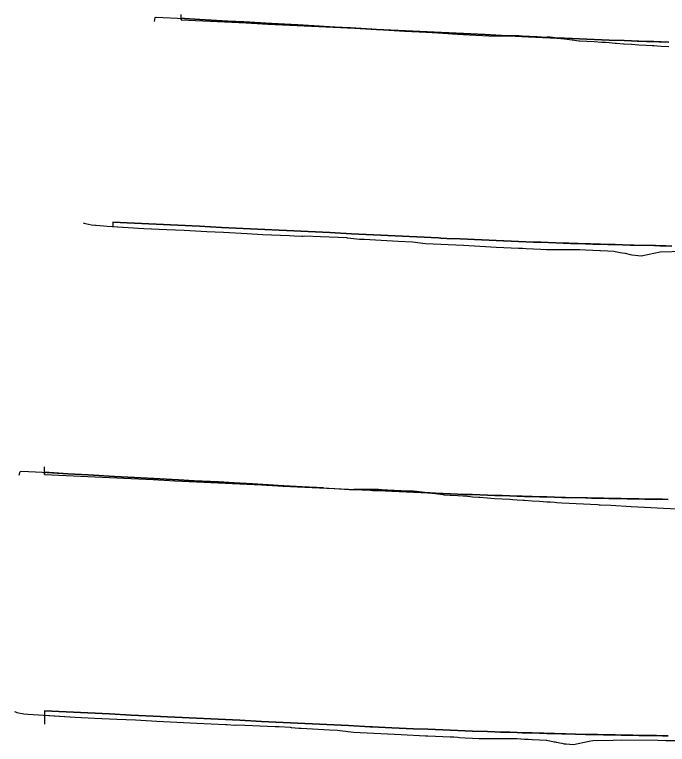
# Model space of a CAD drawing. Extents: x -70 to 701944, y -4 to 666871.
# Drawn here: x 699975.4 to 700276.1, y 666497.2 to 666833.4 of the extents above; entities that cross this region are included whole.
import ezdxf

# ---------------------------------------------------------------- set-up
doc = ezdxf.new("R2010")
doc.units = 0
for name, color, linetype in [('R_Fin Surface', 7, 'Continuous'), ('R_No Plot', 7, 'Continuous'), ('T_Notes', 7, 'Continuous')]:
    doc.layers.add(name, color=color, linetype=linetype)

msp = doc.modelspace()

# ---------------------------------------------------------------- linework, layer by layer
at = {"layer": 'R_Fin Surface'}
for points in [[(700052.1, 666831.03), (700062.1, 666830.54), (700072.1, 666830.05), (700082.1, 666829.57), (700092.1, 666829.08), (700102.1, 666828.59), (700112.1, 666828.1), (700122.1, 666827.61), (700128.72, 666827.29), (700132.1, 666827.13), (700142.1, 666826.64), (700152.1, 666826.15), (700162.1, 666825.66), (700172.1, 666825.17), (700182.1, 666824.69), (700192.1, 666824.2), (700202.1, 666823.71), (700203.15, 666823.66), (700205.94, 666823.52), (700212.1, 666823.23), (700222.1, 666822.78), (700228.72, 666822.5), (700228.72, 666822.5), (700228.72, 666822.5), (700228.72, 666822.5), (700232.1, 666822.36), (700232.14, 666822.36), (700232.14, 666822.36), (700235.57, 666822.22), (700235.57, 666822.22), (700238.99, 666822.08), (700238.99, 666822.08), (700245.84, 666821.82), (700245.84, 666821.82), (700249.27, 666821.7), (700249.27, 666821.7), (700256.12, 666821.45), (700256.12, 666821.45), (700259.54, 666821.34), (700262.1, 666821.25), (700262.1, 666821.25), (700262.97, 666821.22), (700266.39, 666821.11), (700266.39, 666821.11), (700269.82, 666821.01), (700269.82, 666821.01), (700272.1, 666820.94), (700272.1, 666820.94), (700273.24, 666820.9), (700276.67, 666820.8)], [(700020.63, 666737.85), (700030.63, 666737.36), (700040.63, 666736.87), (700050.63, 666736.38), (700060.63, 666735.9), (700070.63, 666735.41), (700080.63, 666734.92), (700090.63, 666734.43), (700097.25, 666734.11), (700100.63, 666733.94), (700110.63, 666733.46), (700120.63, 666732.97), (700130.63, 666732.48), (700140.63, 666731.99), (700150.63, 666731.5), (700160.63, 666731.02), (700170.63, 666730.53), (700171.68, 666730.48), (700174.47, 666730.34), (700180.63, 666730.05), (700190.63, 666729.6), (700197.25, 666729.32), (700197.25, 666729.32), (700197.25, 666729.32), (700197.25, 666729.32), (700200.63, 666729.18), (700200.67, 666729.18), (700200.67, 666729.18), (700204.1, 666729.04), (700204.1, 666729.04), (700207.52, 666728.9), (700207.52, 666728.9), (700214.37, 666728.64), (700214.37, 666728.64), (700217.8, 666728.51), (700217.8, 666728.51), (700224.65, 666728.27), (700224.65, 666728.27), (700228.07, 666728.15), (700230.62, 666728.07), (700230.63, 666728.07), (700231.5, 666728.04), (700234.92, 666727.93), (700234.92, 666727.93), (700238.35, 666727.82), (700238.35, 666727.82), (700240.62, 666727.75), (700240.63, 666727.75), (700241.77, 666727.72), (700245.2, 666727.62), (700245.2, 666727.62), (700248.62, 666727.52), (700248.62, 666727.52), (700250.62, 666727.46), (700250.63, 666727.46), (700252.05, 666727.43), (700255.47, 666727.33), (700255.47, 666727.33), (700258.9, 666727.25), (700258.9, 666727.25), (700260.63, 666727.2), (700269.87, 666726.99), (700269.87, 666726.99), (700270.63, 666726.97), (700272.6, 666726.93), (700275.34, 666726.87), (700278.07, 666726.81)], [(699989.15, 666621.6), (699999.15, 666621.11), (700009.15, 666620.62), (700019.15, 666620.13), (700029.15, 666619.65), (700039.15, 666619.16), (700049.15, 666618.67), (700059.15, 666618.18), (700065.77, 666617.86), (700069.15, 666617.69), (700079.15, 666617.21), (700089.15, 666616.72), (700099.15, 666616.23), (700109.15, 666615.74), (700119.15, 666615.25), (700129.15, 666614.77), (700139.15, 666614.28), (700140.21, 666614.23), (700142.99, 666614.09), (700149.15, 666613.8), (700159.15, 666613.35), (700165.77, 666613.07), (700165.78, 666613.07), (700165.78, 666613.07), (700165.78, 666613.07), (700169.15, 666612.93), (700169.2, 666612.92), (700169.2, 666612.92), (700172.63, 666612.79), (700172.63, 666612.79), (700176.05, 666612.65), (700176.05, 666612.65), (700182.9, 666612.39), (700182.9, 666612.39), (700186.33, 666612.26), (700186.33, 666612.26), (700193.18, 666612.02), (700193.18, 666612.02), (700196.6, 666611.9), (700199.15, 666611.82), (700199.15, 666611.82), (700200.03, 666611.79), (700203.45, 666611.68), (700203.45, 666611.68), (700206.88, 666611.57), (700206.88, 666611.57), (700209.15, 666611.5), (700209.15, 666611.5), (700210.3, 666611.47), (700213.72, 666611.37), (700213.72, 666611.37), (700217.15, 666611.27), (700217.15, 666611.27), (700219.15, 666611.21), (700219.15, 666611.21), (700220.57, 666611.18), (700224, 666611.08), (700224, 666611.08), (700227.42, 666611), (700227.42, 666611), (700229.15, 666610.95), (700238.39, 666610.74), (700238.4, 666610.74), (700239.15, 666610.72), (700241.13, 666610.68), (700243.87, 666610.62), (700246.6, 666610.56), (700249.15, 666610.51), (700249.33, 666610.51), (700252.06, 666610.46), (700254.79, 666610.41), (700257.51, 666610.36), (700259.15, 666610.33), (700260.23, 666610.31), (700262.95, 666610.27), (700265.66, 666610.23), (700268.36, 666610.19), (700269.15, 666610.18), (700271.06, 666610.15), (700273.75, 666610.12), (700276.43, 666610.08)], [(699989.15, 666512.67), (699999.15, 666512.18), (700009.15, 666511.69), (700019.15, 666511.21), (700029.15, 666510.72), (700039.15, 666510.23), (700049.15, 666509.74), (700059.15, 666509.25), (700065.77, 666508.93), (700069.15, 666508.77), (700079.15, 666508.28), (700089.15, 666507.79), (700099.15, 666507.3), (700109.15, 666506.81), (700119.15, 666506.33), (700129.15, 666505.84), (700139.15, 666505.35), (700140.21, 666505.3), (700142.99, 666505.16), (700149.15, 666504.87), (700159.15, 666504.42), (700165.77, 666504.14), (700165.78, 666504.14), (700165.78, 666504.14), (700165.78, 666504.14), (700169.15, 666504), (700169.2, 666504), (700169.2, 666504), (700172.63, 666503.86), (700172.63, 666503.86), (700176.05, 666503.72), (700176.05, 666503.72), (700182.9, 666503.46), (700182.9, 666503.46), (700186.33, 666503.33), (700186.33, 666503.33), (700193.18, 666503.09), (700193.18, 666503.09), (700196.6, 666502.97), (700199.15, 666502.89), (700199.15, 666502.89), (700200.03, 666502.86), (700203.45, 666502.75), (700203.45, 666502.75), (700206.88, 666502.64), (700206.88, 666502.64), (700209.15, 666502.57), (700209.15, 666502.57), (700210.3, 666502.54), (700213.72, 666502.44), (700213.72, 666502.44), (700217.15, 666502.34), (700217.15, 666502.34), (700219.15, 666502.29), (700219.15, 666502.29), (700220.57, 666502.25), (700224, 666502.16), (700224, 666502.16), (700227.42, 666502.07), (700227.42, 666502.07), (700229.15, 666502.02), (700238.39, 666501.81), (700238.4, 666501.81), (700239.15, 666501.79), (700241.13, 666501.75), (700243.87, 666501.69), (700246.6, 666501.63), (700249.15, 666501.58), (700249.33, 666501.58), (700252.06, 666501.53), (700254.79, 666501.48), (700257.51, 666501.43), (700259.15, 666501.4), (700260.23, 666501.38), (700262.95, 666501.34), (700265.66, 666501.3), (700268.36, 666501.26), (700269.15, 666501.25), (700271.06, 666501.22), (700273.75, 666501.19), (700276.43, 666501.15)]]:
    msp.add_lwpolyline(points, dxfattribs=at)
at = {"layer": 'R_No Plot'}
for points in [[(700039.77, 666830.3), (700040.21, 666832.17), (700040.64, 666832.3), (700053.61, 666831.6), (700060.72, 666831.17), (700073.55, 666830.47), (700080.97, 666830.03), (700093.66, 666829.33), (700105.78, 666828.67), (700113.18, 666828.29), (700122.87, 666827.71), (700130.16, 666827.34), (700139.89, 666826.75), (700145.36, 666826.45), (700155.12, 666825.86), (700164.93, 666825.26), (700170.33, 666824.97), (700179.34, 666824.45), (700184.89, 666824.15), (700193.82, 666823.63), (700204.45, 666823.55), (700207.43, 666823.65), (700207.8, 666823.65), (700209.23, 666823.56), (700216.09, 666823.18), (700220.1, 666822.92), (700220.69, 666822.96), (700222.08, 666823.03), (700225.2, 666822.57), (700228.72, 666822.19), (700228.72, 666822.19), (700232.14, 666821.78), (700235.36, 666821.38), (700235.57, 666821.37), (700238.99, 666821.17), (700242.42, 666820.97), (700245.84, 666820.77), (700247.49, 666820.67), (700249.27, 666820.51), (700252.08, 666820.26), (700252.69, 666820.21), (700255.83, 666819.99), (700256.12, 666819.97), (700259.54, 666819.77), (700262.97, 666819.57), (700266.39, 666819.36), (700269.02, 666819.2), (700269.82, 666819.14), (700271.58, 666819.02), (700273.24, 666818.92), (700276.67, 666818.71)], [(700006.97, 666737.5), (700007.42, 666737.36), (700007.98, 666737.19), (700010.83, 666736.52), (700012.62, 666736.45), (700012.99, 666736.36), (700018, 666736.01), (700034.89, 666734.92), (700045.48, 666734.38), (700053.49, 666734.07), (700063.94, 666733.55), (700071.63, 666733.13), (700082.45, 666732.58), (700089.62, 666732.19), (700102.07, 666731.67), (700104.17, 666731.56), (700107.63, 666731.37), (700108.1, 666731.34), (700108.11, 666731.34), (700109.1, 666731.47), (700116.28, 666731.18), (700128.42, 666730.68), (700128.46, 666730.64), (700128.94, 666730.62), (700132.94, 666730.11), (700134.19, 666730.04), (700136.34, 666729.92), (700152.08, 666729.09), (700158.71, 666728.72), (700164.63, 666728.01), (700182.15, 666727.17), (700194.82, 666726.45), (700197.25, 666726.33), (700197.25, 666726.33), (700200.67, 666726.19), (700204.1, 666726.04), (700207.52, 666725.89), (700209.08, 666725.83), (700209.23, 666725.82), (700209.4, 666725.81), (700210.95, 666725.72), (700214.37, 666725.52), (700217.8, 666725.32), (700220.36, 666725.16), (700221.22, 666725.17), (700224.17, 666725.19), (700224.65, 666725.19), (700228.07, 666725.19), (700231.5, 666725.19), (700234.92, 666725.19), (700235.82, 666725.19), (700238.35, 666725.06), (700241.77, 666724.88), (700244.97, 666724.72), (700245.2, 666724.7), (700248.62, 666724.52), (700251.33, 666724.38), (700252.05, 666724.24), (700254.27, 666723.82), (700255.47, 666723.68), (700256.67, 666723.53), (700258.88, 666722.86), (700258.9, 666722.86), (700259.67, 666722.68), (700259.88, 666722.67), (700263.99, 666722.36), (700272.7, 666724.11), (700272.82, 666724.13), (700283.67, 666724.42)], [(699977.55, 666621.18), (699977.95, 666622.91), (699978.7, 666623.13), (699988.12, 666622.62), (699999.98, 666621.91), (700009.35, 666621.4), (700021.34, 666620.68), (700030.66, 666620.17), (700039.57, 666619.68), (700050.91, 666619.11), (700058.05, 666618.68), (700069.27, 666618.11), (700076.46, 666617.67), (700084.91, 666617.22), (700092.12, 666616.78), (700099.38, 666616.34), (700107.78, 666615.89), (700114.44, 666615.5), (700122.94, 666615.04), (700129.54, 666614.66), (700142.94, 666614.55), (700144.38, 666614.48), (700144.54, 666614.47), (700146.35, 666614.36), (700146.41, 666614.36), (700147.19, 666614.33), (700156.52, 666613.82), (700156.56, 666613.82), (700158.55, 666613.91), (700158.62, 666613.91), (700159.07, 666613.87), (700165.78, 666613.15), (700165.78, 666613.15), (700169.2, 666612.73), (700172.63, 666612.31), (700173.17, 666612.24), (700176.05, 666612.07), (700179.48, 666611.87), (700182.06, 666611.71), (700182.9, 666611.64), (700186.33, 666611.32), (700189.07, 666611.07), (700189.75, 666611.02), (700193.18, 666610.77), (700194.81, 666610.65), (700196.6, 666610.55), (700200.03, 666610.34), (700203.45, 666610.13), (700204.86, 666610.04), (700206.88, 666609.89), (700209.57, 666609.7), (700210.3, 666609.65), (700213.72, 666609.44), (700217.15, 666609.23), (700220.57, 666609.01), (700222.12, 666608.92), (700224, 666608.78), (700225.2, 666608.69), (700227.42, 666608.55), (700244.02, 666607.66), (700244.62, 666607.62), (700245.1, 666607.6), (700249.98, 666607.38), (700259.4, 666606.81), (700265.57, 666606.5), (700274.33, 666606.01), (700280.79, 666605.72)], [(699975.39, 666512.27), (699975.87, 666512.12), (699976.48, 666511.94), (699979.57, 666511.21), (699981.51, 666511.13), (699981.51, 666511.13), (699981.53, 666511.13), (700003.27, 666509.73), (700012.14, 666509.28), (700022.41, 666508.88), (700031.13, 666508.45), (700040.94, 666507.91), (700050.15, 666507.44), (700059.27, 666506.94), (700072.53, 666506.39), (700073.32, 666506.32), (700076.86, 666506.07), (700076.99, 666506.09), (700077.85, 666506.2), (700095.42, 666505.49), (700097.32, 666505.45), (700102.35, 666505.06), (700102.75, 666505), (700102.93, 666504.99), (700106.3, 666504.74), (700107.4, 666504.62), (700120.39, 666503.94), (700124.11, 666503.73), (700131.52, 666502.84), (700153.4, 666501.8), (700164.63, 666501.16), (700165.78, 666501.1), (700165.78, 666501.1), (700169.2, 666500.96), (700172.63, 666500.81), (700176.05, 666500.67), (700177.66, 666500.6), (700179.48, 666500.48), (700180.25, 666500.44), (700182.9, 666500.28), (700186.33, 666500.08), (700189.33, 666499.9), (700189.75, 666499.91), (700193.18, 666499.93), (700195.43, 666499.95), (700196.6, 666499.95), (700200.03, 666499.95), (700203.45, 666499.94), (700204.74, 666499.94), (700206.88, 666499.83), (700210.3, 666499.66), (700212.01, 666499.57), (700213.72, 666499.48), (700217.15, 666499.3), (700220.18, 666499.14), (700220.57, 666499.07), (700223.96, 666498.43), (700224, 666498.43), (700224.45, 666498.37), (700224.91, 666498.24), (700227.42, 666497.74), (700228.5, 666497.49), (700229.4, 666497.44), (700232.8, 666497.18), (700240.01, 666498.63), (700241.69, 666498.93), (700251.06, 666499.19), (700255.13, 666499.31), (700271.72, 666499.08), (700275.39, 666499.01), (700280.79, 666498.93)]]:
    msp.add_lwpolyline(points, dxfattribs=at)
at = {"layer": 'T_Notes'}
for p, q in [((700052.1, 666831.03), (700052.1, 666833.43)), ((700052.1, 666831.68), (700052.1, 666831.03)), ((700139.89, 666826.75), (700130.16, 666827.34)), ((700204.45, 666823.55), (700205.02, 666823.57)), ((700020.63, 666737.85), (700020.63, 666735.5)), ((700020.63, 666737.85), (700020.63, 666735.84)), ((699989.15, 666621.6), (699989.15, 666625.13)), ((699989.15, 666622.56), (699989.15, 666621.6)), ((699989.15, 666512.67), (699989.15, 666506.43)), ((699989.15, 666512.67), (699989.15, 666510.64))]:
    msp.add_line(p, q, dxfattribs=at)
for points in [[(700130.16, 666827.34), (700122.87, 666827.71), (700113.18, 666828.29), (700105.78, 666828.67), (700093.66, 666829.33), (700080.97, 666830.03), (700073.55, 666830.47), (700060.72, 666831.17), (700053.61, 666831.6), (700052.1, 666831.68)], [(700052.1, 666831.03), (700062.1, 666830.54), (700072.1, 666830.05), (700082.1, 666829.57), (700092.1, 666829.08), (700102.1, 666828.59), (700112.1, 666828.1), (700122.1, 666827.61), (700128.72, 666827.29), (700132.1, 666827.13), (700139.89, 666826.75)], [(700139.89, 666826.75), (700139.89, 666826.75)], [(700205.02, 666823.57), (700203.15, 666823.66), (700202.1, 666823.71), (700192.1, 666824.2), (700182.1, 666824.69), (700172.1, 666825.17), (700162.1, 666825.66), (700152.1, 666826.15), (700142.1, 666826.64), (700140, 666826.74)], [(700140, 666826.74), (700145.36, 666826.45), (700155.12, 666825.86), (700164.93, 666825.26), (700170.33, 666824.97), (700179.34, 666824.45), (700184.89, 666824.15), (700193.82, 666823.63), (700204.45, 666823.55)], [(700220.69, 666822.96), (700220.1, 666822.92), (700216.09, 666823.18), (700209.23, 666823.56), (700207.8, 666823.65), (700207.43, 666823.65), (700205.02, 666823.57)], [(700205.02, 666823.57), (700205.94, 666823.52), (700212.1, 666823.23), (700222.1, 666822.78), (700224.43, 666822.68)], [(700224.43, 666822.68), (700222.08, 666823.03), (700220.69, 666822.96)], [(700276.67, 666820.8), (700273.24, 666820.9), (700272.1, 666820.94), (700269.82, 666821.01), (700266.39, 666821.11), (700262.97, 666821.22), (700262.1, 666821.25), (700259.54, 666821.34), (700256.12, 666821.45), (700249.27, 666821.7), (700245.84, 666821.82), (700238.99, 666822.08), (700235.57, 666822.22), (700232.14, 666822.36), (700232.1, 666822.36), (700228.72, 666822.5), (700224.43, 666822.68)], [(700224.43, 666822.68), (700225.2, 666822.57), (700228.72, 666822.19), (700232.14, 666821.78), (700235.36, 666821.38), (700235.57, 666821.37), (700238.99, 666821.17), (700242.42, 666820.97), (700245.84, 666820.77), (700247.49, 666820.67), (700249.27, 666820.51), (700252.08, 666820.26), (700252.69, 666820.21), (700255.83, 666819.99), (700256.12, 666819.97), (700259.54, 666819.77), (700262.97, 666819.57), (700266.39, 666819.36), (700269.02, 666819.2), (700269.82, 666819.14), (700271.58, 666819.02), (700273.24, 666818.92), (700276.67, 666818.71)], [(700278.07, 666726.81), (700275.34, 666726.87), (700272.6, 666726.93), (700270.63, 666726.97), (700269.87, 666726.99), (700260.63, 666727.2), (700258.9, 666727.25), (700255.47, 666727.33), (700252.05, 666727.43), (700250.62, 666727.46), (700248.62, 666727.52), (700245.2, 666727.62), (700241.77, 666727.72), (700240.62, 666727.75), (700238.35, 666727.82), (700234.92, 666727.93), (700231.5, 666728.04), (700230.62, 666728.07), (700228.07, 666728.15), (700224.65, 666728.27), (700217.8, 666728.51), (700214.37, 666728.64), (700207.52, 666728.9), (700204.1, 666729.04), (700200.67, 666729.18), (700200.63, 666729.18), (700197.25, 666729.32), (700190.63, 666729.6), (700180.63, 666730.05), (700174.47, 666730.34), (700171.68, 666730.48), (700170.63, 666730.53), (700160.63, 666731.02), (700150.63, 666731.5), (700140.63, 666731.99), (700130.63, 666732.48), (700120.63, 666732.97), (700110.63, 666733.46), (700100.63, 666733.94), (700097.25, 666734.11), (700090.63, 666734.43), (700080.63, 666734.92), (700070.63, 666735.41), (700060.63, 666735.9), (700050.63, 666736.38), (700040.63, 666736.87), (700030.63, 666737.36), (700020.63, 666737.85)], [(700020.63, 666735.84), (700034.89, 666734.92), (700045.48, 666734.38), (700053.49, 666734.07), (700063.94, 666733.55), (700071.63, 666733.13), (700082.45, 666732.58), (700089.62, 666732.19), (700102.07, 666731.67), (700104.17, 666731.56), (700107.63, 666731.37), (700108.1, 666731.34), (700108.11, 666731.34), (700109.1, 666731.47), (700116.28, 666731.18), (700128.42, 666730.68), (700128.46, 666730.64), (700128.94, 666730.62), (700132.94, 666730.11), (700134.19, 666730.04), (700136.34, 666729.92), (700152.08, 666729.09), (700158.71, 666728.72), (700164.63, 666728.01), (700182.15, 666727.17), (700194.82, 666726.45), (700197.25, 666726.33), (700200.67, 666726.19), (700204.1, 666726.04), (700207.52, 666725.89), (700209.08, 666725.83), (700209.23, 666725.82), (700209.4, 666725.81), (700210.95, 666725.72), (700214.37, 666725.52), (700217.8, 666725.32), (700220.36, 666725.16), (700221.22, 666725.17), (700224.17, 666725.19), (700224.65, 666725.19), (700228.07, 666725.19), (700231.5, 666725.19), (700234.92, 666725.19), (700235.82, 666725.19), (700238.35, 666725.06), (700241.77, 666724.88), (700244.97, 666724.72), (700245.2, 666724.7), (700248.62, 666724.52), (700251.33, 666724.38), (700252.05, 666724.24), (700254.27, 666723.82), (700255.47, 666723.68), (700256.67, 666723.53), (700258.88, 666722.86), (700258.9, 666722.86), (700259.67, 666722.68), (700259.88, 666722.67), (700263.99, 666722.36), (700272.7, 666724.11), (700272.82, 666724.13), (700283.67, 666724.42)], [(700107.78, 666615.89), (700099.38, 666616.34), (700092.12, 666616.78), (700084.91, 666617.22), (700076.46, 666617.67), (700069.27, 666618.11), (700058.05, 666618.68), (700050.91, 666619.11), (700039.57, 666619.68), (700030.66, 666620.17), (700021.34, 666620.68), (700009.35, 666621.4), (699999.98, 666621.91), (699989.15, 666622.56)], [(699989.15, 666621.6), (699999.15, 666621.11), (700009.15, 666620.62), (700019.15, 666620.13), (700029.15, 666619.65), (700039.15, 666619.16), (700049.15, 666618.67), (700059.15, 666618.18), (700065.77, 666617.86), (700069.15, 666617.69), (700079.15, 666617.21), (700089.15, 666616.72), (700099.15, 666616.23), (700109.15, 666615.74), (700117.63, 666615.33)], [(700117.63, 666615.33), (700114.44, 666615.5), (700107.78, 666615.89)], [(700159.07, 666613.87), (700158.62, 666613.91), (700158.55, 666613.91), (700156.56, 666613.82), (700156.52, 666613.82), (700147.19, 666614.33), (700146.41, 666614.36), (700146.35, 666614.36), (700144.54, 666614.47), (700144.38, 666614.48), (700142.94, 666614.55), (700131.7, 666614.64)], [(700131.7, 666614.64), (700139.15, 666614.28), (700140.21, 666614.23), (700142.99, 666614.09), (700149.15, 666613.8), (700159.15, 666613.35), (700165.77, 666613.07), (700166.84, 666613.02)], [(700166.84, 666613.02), (700165.78, 666613.15), (700159.07, 666613.87)], [(700276.43, 666610.08), (700273.75, 666610.12), (700271.06, 666610.15), (700269.15, 666610.18), (700268.36, 666610.19), (700265.66, 666610.23), (700262.95, 666610.27), (700260.23, 666610.31), (700259.15, 666610.33), (700257.51, 666610.36), (700254.79, 666610.41), (700252.06, 666610.46), (700249.33, 666610.51), (700249.15, 666610.51), (700246.6, 666610.56), (700243.87, 666610.62), (700241.13, 666610.68), (700239.15, 666610.72), (700238.39, 666610.74), (700229.15, 666610.95), (700227.42, 666611), (700224, 666611.08), (700220.57, 666611.18), (700219.15, 666611.21), (700217.15, 666611.27), (700213.72, 666611.37), (700210.3, 666611.47), (700209.15, 666611.5), (700206.88, 666611.57), (700203.45, 666611.68), (700200.03, 666611.79), (700199.15, 666611.82), (700196.6, 666611.9), (700193.18, 666612.02), (700186.33, 666612.26), (700182.9, 666612.39), (700176.05, 666612.65), (700172.63, 666612.79), (700169.2, 666612.92), (700169.15, 666612.93), (700166.84, 666613.02)], [(700166.84, 666613.02), (700169.2, 666612.73), (700172.63, 666612.31), (700173.17, 666612.24), (700176.05, 666612.07), (700179.48, 666611.87), (700182.06, 666611.71), (700182.9, 666611.64), (700186.33, 666611.32), (700189.07, 666611.07), (700189.75, 666611.02), (700193.18, 666610.77), (700194.81, 666610.65), (700196.6, 666610.55), (700200.03, 666610.34), (700203.45, 666610.13), (700204.86, 666610.04), (700206.88, 666609.89), (700209.57, 666609.7), (700210.3, 666609.65), (700213.72, 666609.44), (700217.15, 666609.23), (700220.57, 666609.01), (700222.12, 666608.92), (700224, 666608.78), (700225.2, 666608.69), (700227.42, 666608.55), (700244.02, 666607.66), (700244.62, 666607.62), (700245.1, 666607.6), (700249.98, 666607.38), (700259.4, 666606.81), (700265.57, 666606.5), (700274.33, 666606.01), (700280.79, 666605.72)], [(700276.43, 666501.15), (700273.75, 666501.19), (700271.06, 666501.22), (700269.15, 666501.25), (700268.36, 666501.26), (700265.66, 666501.3), (700262.95, 666501.34), (700260.23, 666501.38), (700259.15, 666501.4), (700257.51, 666501.43), (700254.79, 666501.48), (700252.06, 666501.53), (700249.33, 666501.58), (700249.15, 666501.58), (700246.6, 666501.63), (700243.87, 666501.69), (700241.13, 666501.75), (700239.15, 666501.79), (700238.39, 666501.81), (700229.15, 666502.02), (700227.42, 666502.07), (700224, 666502.16), (700220.57, 666502.25), (700219.15, 666502.29), (700217.15, 666502.34), (700213.72, 666502.44), (700210.3, 666502.54), (700209.15, 666502.57), (700206.88, 666502.64), (700203.45, 666502.75), (700200.03, 666502.86), (700199.15, 666502.89), (700196.6, 666502.97), (700193.18, 666503.09), (700186.33, 666503.33), (700182.9, 666503.46), (700176.05, 666503.72), (700172.63, 666503.86), (700169.2, 666504), (700169.15, 666504), (700165.77, 666504.14), (700159.15, 666504.42), (700149.15, 666504.87), (700142.99, 666505.16), (700140.21, 666505.3), (700139.15, 666505.35), (700129.15, 666505.84), (700119.15, 666506.33), (700109.15, 666506.81), (700099.15, 666507.3), (700089.15, 666507.79), (700079.15, 666508.28), (700069.15, 666508.77), (700065.77, 666508.93), (700059.15, 666509.25), (700049.15, 666509.74), (700039.15, 666510.23), (700029.15, 666510.72), (700019.15, 666511.21), (700009.15, 666511.69), (699999.15, 666512.18), (699989.15, 666512.67)], [(699989.15, 666510.64), (700003.27, 666509.73), (700012.14, 666509.28), (700022.41, 666508.88), (700031.13, 666508.45), (700040.94, 666507.91), (700050.15, 666507.44), (700059.27, 666506.94), (700072.53, 666506.39), (700073.32, 666506.32), (700076.86, 666506.07), (700076.99, 666506.09), (700077.85, 666506.2), (700095.42, 666505.49), (700097.32, 666505.45), (700102.35, 666505.06), (700102.75, 666505), (700102.93, 666504.99), (700106.3, 666504.74), (700107.4, 666504.62), (700120.39, 666503.94), (700124.11, 666503.73), (700131.52, 666502.84), (700153.4, 666501.8), (700164.63, 666501.16), (700165.78, 666501.1), (700169.2, 666500.96), (700172.63, 666500.81), (700176.05, 666500.67), (700177.66, 666500.6), (700179.48, 666500.48), (700180.25, 666500.44), (700182.9, 666500.28), (700186.33, 666500.08), (700189.33, 666499.9), (700189.75, 666499.91), (700193.18, 666499.93), (700195.43, 666499.95), (700196.6, 666499.95), (700200.03, 666499.95), (700203.45, 666499.94), (700204.74, 666499.94), (700206.88, 666499.83), (700210.3, 666499.66), (700212.01, 666499.57), (700213.72, 666499.48), (700217.15, 666499.3), (700220.18, 666499.14), (700220.57, 666499.07), (700223.96, 666498.43), (700224, 666498.43), (700224.45, 666498.37), (700224.91, 666498.24), (700227.42, 666497.74), (700228.5, 666497.49), (700229.4, 666497.44), (700232.8, 666497.18), (700240.01, 666498.63), (700241.69, 666498.93), (700251.06, 666499.19), (700255.13, 666499.31), (700271.72, 666499.08), (700275.39, 666499.01), (700280.79, 666498.93)]]:
    msp.add_lwpolyline(points, dxfattribs=at)

doc.saveas('drawing.dxf')
